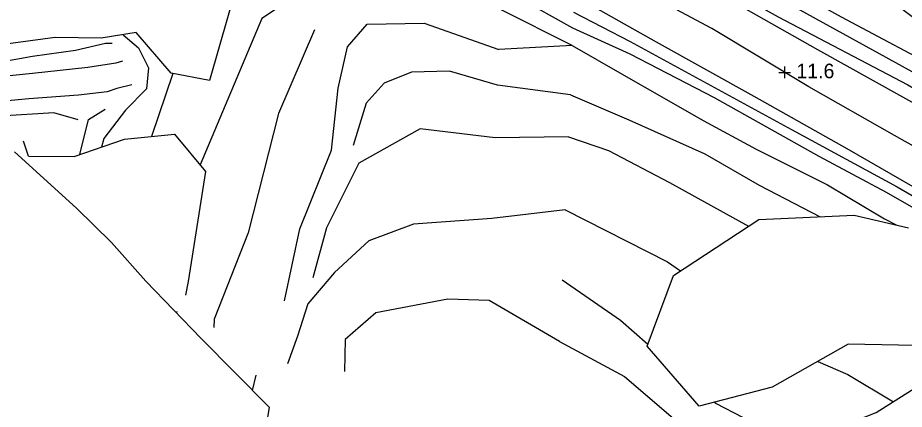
# Model space of a CAD drawing. Extents: x 2316231 to 2323598, y 363169 to 371906.
# Drawn here: x 2320024.1 to 2320327.6, y 365777.2 to 365911.2 of the extents above; entities that cross this region are included whole.
import ezdxf

# ---------------------------------------------------------------- set-up
doc = ezdxf.new("R2010")
doc.units = 0
for name, color, linetype in [('RD_DTM_BkLn1', 7, 'Continuous'), ('RD_DTM_Holes', 7, 'Continuous'), ('RD_DTM_Void', 7, 'Continuous'), ('RD_EX_H2O', 7, 'Continuous'), ('RD_EX_Road', 7, 'Continuous')]:
    doc.layers.add(name, color=color, linetype=linetype)

msp = doc.modelspace()

# ---------------------------------------------------------------- linework, layer by layer
at = {"layer": 'RD_DTM_BkLn1'}
for p, q in [((2320214.165, 365907.713), (2320189.694, 365921.346)), ((2320213.938, 365901.694), (2320189.382, 365914.01)), ((2320213.938, 365901.694), (2320188.824, 365900.389)), ((2320077.149, 365892.131), (2320069.887, 365870.539)), ((2320213.293, 365884.895), (2320188.321, 365888.098)), ((2320212.657, 365870.445), (2320187.586, 365870.127)), ((2320211.557, 365845.42), (2320186.453, 365842.446)), ((2320209.53, 365800.337), (2320185.486, 365814.446)), ((2320078.514, 365810.649), (2320078.433, 365810.174)), ((2320104.473, 365783.635), (2320105.703, 365788.874))]:
    msp.add_line(p, q, dxfattribs=at)
for points in [[(2320216.309, 365966.19), (2320235.597, 365953.334), (2320271.103, 365930.971), (2320305.961, 365911.524), (2320343.788, 365891.425), (2320368.668, 365876.498), (2320388.148, 365870.206), (2320406.022, 365864.961), (2320420.991, 365858.961), (2320434.293, 365855.747), (2320434.539, 365860.33), (2320416.555, 365871.898), (2320396.199, 365878.083), (2320379.228, 365885.644), (2320356.283, 365896.553), (2320336.92, 365906.531), (2320313.857, 365924.118), (2320291.537, 365935.787), (2320258.516, 365949.847), (2320234.058, 365964.509), (2320216.627, 365976.06)], [(2320215.824, 365951.601), (2320243.47, 365934.47), (2320284.488, 365911.542), (2320328.799, 365888.291), (2320361.848, 365868.807), (2320381.012, 365858.973), (2320395.051, 365854.143), (2320416.285, 365851.09), (2320426.994, 365851.312)], [(2320413.3, 365822.105), (2320404.079, 365827.561), (2320389.438, 365835.271), (2320368.938, 365846.007), (2320349.301, 365856.852), (2320324.281, 365870.93), (2320294.884, 365887.579), (2320261.747, 365907.525), (2320233.867, 365922.537), (2320215.092, 365932.235)], [(2320123.971, 365921.898), (2320107.63, 365911.031), (2320086.558, 365860.828)], [(2320214.369, 365913.097), (2320233.792, 365903.143), (2320257.585, 365890.108), (2320289.032, 365873.008), (2320325.222, 365853.367), (2320356.244, 365835.279)], [(2320115.482, 365814.265), (2320120.633, 365838.947), (2320131.486, 365865.911), (2320133.817, 365887.153), (2320137.019, 365901.33), (2320143.733, 365909.094), (2320163.272, 365909.419), (2320188.824, 365900.389)], [(2320060.157, 365905.436), (2320065.399, 365900.967), (2320068.883, 365894.093), (2320068.191, 365886.904), (2320061.009, 365879.548), (2320053.574, 365869.903), (2320052.773, 365866.931)], [(2320125.698, 365907.072), (2320113.419, 365878.461), (2320102.972, 365837.559), (2320091.297, 365808.054), (2320091.253, 365805.186)], [(2320056.435, 365902.378), (2320054.131, 365902.418), (2320043.82, 365900.041), (2320029.118, 365898.025), (2320016.409, 365895.725), (2320010.389, 365895.303), (2320001.269, 365894.625), (2319993.997, 365894.301)], [(2320213.938, 365901.694), (2320231.053, 365891.867), (2320258.711, 365876.09), (2320276.858, 365866.198), (2320301.288, 365853.995), (2320320.832, 365842.419), (2320324.89, 365840.289)], [(2320059.953, 365896.331), (2320057.699, 365895.65), (2320048.049, 365894.15), (2320029.151, 365892.14), (2320008.93, 365890.133), (2320005.356, 365889.741)], [(2320188.321, 365888.098), (2320171.907, 365893.003), (2320158.903, 365892.574), (2320149.509, 365888.861), (2320143.361, 365881.942), (2320138.975, 365867.531)], [(2320063.114, 365888.244), (2320058.04, 365886.983), (2320054.741, 365885.842), (2320044.931, 365884.782), (2320027.898, 365883.528), (2320013.33, 365882.157)], [(2320213.293, 365884.895), (2320233.353, 365876.287), (2320259.372, 365864.607), (2320277.959, 365853.918), (2320298.827, 365843.077)], [(2320044.743, 365876.323), (2320036.501, 365878.718), (2320017.92, 365877.495), (2320016.176, 365877.28)], [(2320045.393, 365864.403), (2320048.324, 365876.35), (2320054.076, 365879.894)], [(2320187.586, 365870.127), (2320161.865, 365873.227), (2320140.931, 365861.421), (2320129.843, 365839.282), (2320125.14, 365822.134)], [(2320027.828, 365863.892), (2320026.122, 365868.955)], [(2320212.657, 365870.445), (2320226.379, 365865.726), (2320247.196, 365854.796), (2320274.332, 365839.84)], [(2320211.557, 365845.42), (2320246.6, 365827.682), (2320251.041, 365824.628)], [(2320186.453, 365842.446), (2320159.605, 365840.591), (2320144.289, 365834.872), (2320132.525, 365823.98), (2320123.423, 365813.257), (2320119.87, 365802.18), (2320116.485, 365792.767)], [(2320210.501, 365821.531), (2320230.468, 365807.627), (2320239.82, 365799.493)], [(2320185.486, 365814.446), (2320171.363, 365814.872), (2320146.725, 365810.214), (2320136.188, 365801.091), (2320135.922, 365790.116)], [(2320209.53, 365800.337), (2320231.812, 365788.335), (2320260.497, 365763.824), (2320268.906, 365751.702)], [(2320297.985, 365793.542), (2320308.293, 365789.052), (2320323.885, 365779.765)], [(2320262.691, 365779.601), (2320263.192, 365779.165), (2320290.268, 365765.123)]]:
    msp.add_lwpolyline(points, dxfattribs=at)
at = {"layer": 'RD_DTM_Holes'}
for points in [[(2319855.415, 366010.549), (2319864.075, 366014.362), (2319905.92, 366019.043), (2319942.915, 366018.56), (2319977.396, 366015.449), (2319999.605, 366010.009), (2320021.705, 365997.716), (2320045.006, 365989.84), (2320074.02, 365976.694), (2320091.78, 365967.953), (2320105.853, 365945.856), (2320089.723, 365889.792), (2320076.647, 365892.224), (2320064.601, 365906.141), (2320052.712, 365904.256), (2320036.951, 365904.499), (2320013.962, 365901.404), (2319994.638, 365906.005), (2319980.326, 365927.82), (2319968.651, 365955.5), (2319956.051, 365965.773), (2319946.633, 365968.714)], [(2320027.828, 365863.892), (2320043.429, 365863.73), (2320060.673, 365869.638), (2320077.818, 365871.316), (2320088.426, 365858.586), (2320082.415, 365820.88), (2320081.542, 365816.236)], [(2320022.966, 365865.365), (2320044.173, 365846.018), (2320056.199, 365834.27), (2320067.985, 365821.067), (2320086.88, 365801.367), (2320110.207, 365777.855), (2320105.115, 365747.46), (2320092.084, 365706.021), (2320084.765, 365678.825), (2320080.746, 365662.497), (2320079.181, 365656.758), (2320077.401, 365652.572), (2320074.954, 365648.696), (2320071.616, 365639.956), (2320070.634, 365620.194), (2320066.512, 365604.037), (2320023.529, 365644.174)], [(2320337.109, 365798.893), (2320308.446, 365799.462), (2320282.37, 365784.706), (2320257.414, 365778.232), (2320239.564, 365798.804), (2320248.551, 365823.001), (2320277.848, 365842.137), (2320310.483, 365843.599), (2320329.078, 365839.327)], [(2320252.482, 365636.963), (2320255.398, 365646.278), (2320270.7, 365666.107), (2320274.878, 365702.82), (2320267.807, 365736.801), (2320269.285, 365756.849), (2320318.035, 365776.074), (2320345.24, 365793.238)]]:
    msp.add_lwpolyline(points, dxfattribs=at)
at = {"layer": 'RD_DTM_Void'}
for p, q in [((2320284.676, 365892.52), (2320288.676, 365892.52)), ((2320286.676, 365890.52), (2320286.676, 365894.52))]:
    msp.add_line(p, q, dxfattribs=at)
at = {"layer": 'RD_EX_H2O'}
for points in [[(2320370.823, 365870.352), (2320327.031, 365894.495), (2320279.485, 365920.836), (2320247.839, 365940.007), (2320216.06, 365958.437)], [(2320355.62, 365831.826), (2320321.557, 365851.429), (2320298.453, 365863.746), (2320262.647, 365883.831), (2320233.808, 365898.82), (2320214.165, 365907.713)]]:
    msp.add_lwpolyline(points, dxfattribs=at)
at = {"layer": 'RD_EX_Road'}
for points in [[(2320215.632, 365946.519), (2320251.515, 365926.702), (2320297.88, 365900.4), (2320346.01, 365873.496), (2320375.694, 365858.096), (2320388.134, 365853.037), (2320402.817, 365848.683), (2320419.883, 365847.88), (2320435.299, 365850.254), (2320442.743, 365853.955), (2320449.745, 365859.221), (2320457.381, 365869.786), (2320461.631, 365878.065), (2320463.452, 365890.533), (2320457.651, 365907.753), (2320449.96, 365916.499), (2320444.614, 365921.34)], [(2320333.481, 365551.6), (2320336.088, 365577.765), (2320343.953, 365620.199), (2320350.761, 365648.855), (2320361.366, 365683.467), (2320372.502, 365717.115), (2320391.75, 365754.008), (2320406.681, 365781.086), (2320409.41, 365788.603), (2320408.532, 365796.934), (2320406.146, 365803.664), (2320403.135, 365808.606), (2320396.245, 365815.262), (2320392.505, 365818.653), (2320369.853, 365831.212), (2320342.003, 365846.803), (2320308.057, 365866.345), (2320276.267, 365884.324), (2320242.769, 365902.88), (2320214.586, 365918.84)]]:
    msp.add_lwpolyline(points, dxfattribs=at)

# ---------------------------------------------------------------- texts
at = {"layer": 'RD_DTM_Void'}
msp.add_text('11.6', height=5, dxfattribs=at).set_placement((2320290.676, 365890.52))

doc.saveas('drawing.dxf')
